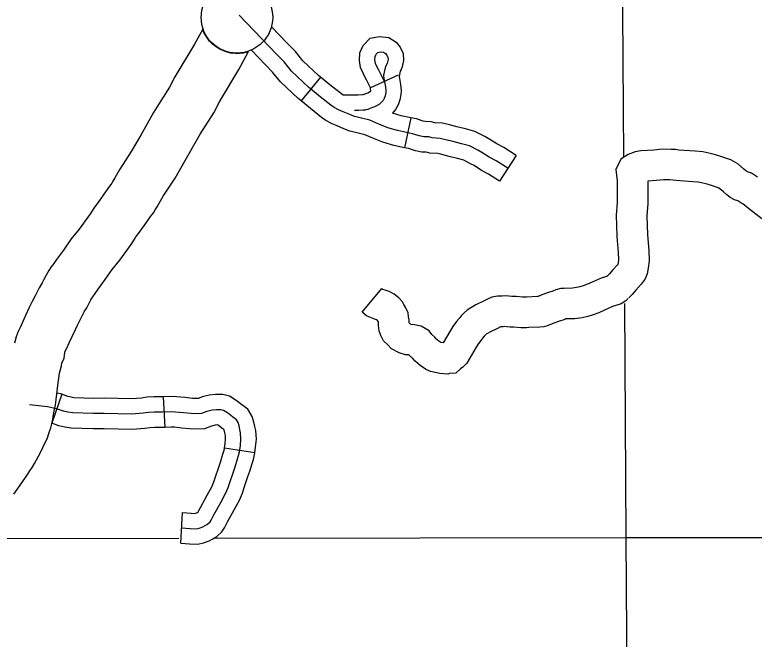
# Model space of a CAD drawing. Extents: x 1377389 to 1380723, y 1168351 to 1170484.
# Drawn here: x 1378928.7 to 1379001.1, y 1169417.1 to 1169478.2 of the extents above; entities that cross this region are included whole.
import ezdxf

# ---------------------------------------------------------------- set-up
doc = ezdxf.new("R2010")
doc.units = 0
doc.layers.add('B_Fill', color=7, linetype='Continuous')

msp = doc.modelspace()

# ---------------------------------------------------------------- linework, layer by layer
at = {"layer": 'B_Fill'}
for p, q in [((1378958.65, 1169472.081), (1378956.728, 1169469.777)), ((1378966.25, 1169472.295), (1378963.526, 1169471.039)), ((1378967.486, 1169468.112), (1378966.86, 1169465.178)), ((1378977.79, 1169464.424), (1378976.164, 1169461.902)), ((1378986.698, 1169452.592), (1378986.771, 1169452.66)), ((1378933.312, 1169441.036), (1378932.346, 1169438.196)), ((1378943.248, 1169440.782), (1378943.391, 1169437.786)), ((1378952.2, 1169435.3), (1378949.234, 1169435.751)), ((1378944.948, 1169426.454), (1378945.139, 1169429.448))]:
    msp.add_line(p, q, dxfattribs=at)
for points in [[(1378988.078, 1169497.632), (1378988.293, 1169464.246)], [(1378976.977, 1169463.163), (1378975.825, 1169463.906), (1378975.141, 1169464.258), (1378974.438, 1169464.707), (1378974.028, 1169464.942), (1378973.208, 1169465.352), (1378972.446, 1169465.567), (1378971.606, 1169465.782), (1378970.884, 1169465.958), (1378970.356, 1169466.095), (1378969.575, 1169466.134), (1378969.224, 1169466.232), (1378968.736, 1169466.251), (1378968.306, 1169466.33), (1378967.642, 1169466.545), (1378966.177, 1169466.857), (1378965.22, 1169467.131), (1378964.331, 1169467.493), (1378963.466, 1169467.873), (1378962.664, 1169468.063), (1378961.968, 1169468.232), (1378961.504, 1169468.422), (1378960.851, 1169468.697), (1378960.408, 1169468.887), (1378959.965, 1169469.119), (1378959.648, 1169469.351), (1378958.594, 1169470.174), (1378957.455, 1169471.124), (1378955.81, 1169472.665), (1378955.072, 1169473.594), (1378954.312, 1169474.354), (1378950.688, 1169478.154)], [(1378958.65, 1169472.081), (1378958.449, 1169472.249), (1378956.916, 1169473.685), (1378956.193, 1169474.594), (1378955.386, 1169475.402), (1378953.832, 1169477.031)], [(1378947.102, 1169476.802), (1378946.303, 1169475.305), (1378944.374, 1169472.121), (1378943.84, 1169471.096), (1378942.626, 1169469.16), (1378942.291, 1169468.617), (1378941.037, 1169466.42), (1378940.114, 1169464.801), (1378939.003, 1169463.068), (1378938.5, 1169462.24), (1378938.317, 1169461.901), (1378938.199, 1169461.713), (1378938.114, 1169461.57), (1378937.897, 1169461.273), (1378937.355, 1169460.52), (1378936.834, 1169459.779), (1378936.512, 1169459.376), (1378936.215, 1169458.919), (1378936.122, 1169458.755), (1378936.021, 1169458.612), (1378935.014, 1169457.212), (1378934.242, 1169456.262), (1378933.464, 1169455.155), (1378932.808, 1169454.237), (1378932.521, 1169453.834), (1378932.282, 1169453.505), (1378932.027, 1169453.144), (1378931.767, 1169452.689), (1378931.553, 1169452.276), (1378931.383, 1169451.947), (1378931.099, 1169451.474), (1378930.713, 1169450.67), (1378930.414, 1169450.129), (1378930.119, 1169449.539), (1378929.761, 1169448.743), (1378929.506, 1169448.176), (1378929.261, 1169447.658), (1378929.045, 1169447.188), (1378928.848, 1169446.673), (1378928.681, 1169446.028)], [(1378951.594, 1169474.598), (1378951.542, 1169474.568), (1378951.481, 1169474.546), (1378951.365, 1169474.513), (1378951.099, 1169474.448), (1378950.713, 1169474.394), (1378950.294, 1169474.394), (1378949.867, 1169474.448), (1378949.489, 1169474.543), (1378949.15, 1169474.658), (1378948.778, 1169474.828), (1378948.406, 1169475.058), (1378948.068, 1169475.329), (1378947.784, 1169475.613), (1378947.493, 1169475.992), (1378947.229, 1169476.453), (1378947.102, 1169476.802)], [(1378963.526, 1169471.039), (1378963.341, 1169471.439), (1378963.129, 1169471.816), (1378962.986, 1169472.119), (1378962.796, 1169472.482), (1378962.558, 1169473.019), (1378962.46, 1169473.735), (1378962.498, 1169474.458), (1378962.816, 1169475.201), (1378963.507, 1169475.892), (1378964.42, 1169476.075), (1378965.327, 1169475.986), (1378966.027, 1169475.518), (1378966.425, 1169475.027), (1378966.711, 1169474.406), (1378966.773, 1169473.724), (1378966.627, 1169473.102), (1378966.525, 1169472.842), (1378966.442, 1169472.663), (1378966.397, 1169472.502), (1378966.319, 1169472.16), (1378966.479, 1169471.36), (1378966.531, 1169470.784), (1378966.511, 1169470.405), (1378966.413, 1169469.878), (1378966.233, 1169469.367), (1378965.992, 1169468.934), (1378965.67, 1169468.563)], [(1378956.728, 1169469.777), (1378956.461, 1169470), (1378954.704, 1169471.646), (1378953.95, 1169472.594), (1378953.239, 1169473.306), (1378951.868, 1169474.744)], [(1378928.622, 1169431.244), (1378929.687, 1169432.794), (1378929.947, 1169433.176), (1378930.182, 1169433.529), (1378930.4, 1169433.881), (1378930.631, 1169434.262), (1378930.83, 1169434.614), (1378931.041, 1169434.971), (1378931.272, 1169435.412), (1378931.453, 1169435.825), (1378931.559, 1169436.048), (1378931.712, 1169436.355), (1378931.899, 1169436.79), (1378932.046, 1169437.189), (1378932.138, 1169437.484), (1378932.223, 1169437.757), (1378932.329, 1169438.139), (1378932.422, 1169438.589), (1378932.515, 1169439.069), (1378932.604, 1169439.54), (1378932.685, 1169439.965), (1378932.771, 1169440.534), (1378932.936, 1169441.883), (1378933.094, 1169443.108), (1378933.268, 1169443.832), (1378933.304, 1169444.094), (1378933.552, 1169444.59), (1378933.61, 1169445.117), (1378933.618, 1169445.148), (1378933.657, 1169445.25), (1378933.793, 1169445.544), (1378934.047, 1169446.084), (1378934.32, 1169446.691), (1378934.637, 1169447.394), (1378934.841, 1169447.802), (1378935.158, 1169448.378), (1378935.506, 1169449.101), (1378935.751, 1169449.509), (1378935.991, 1169449.974), (1378936.159, 1169450.296), (1378936.251, 1169450.457), (1378936.348, 1169450.595), (1378936.579, 1169450.912), (1378936.878, 1169451.332), (1378937.544, 1169452.265), (1378938.233, 1169453.244), (1378938.988, 1169454.174), (1378940.094, 1169455.711), (1378940.345, 1169456.068), (1378940.486, 1169456.315), (1378940.571, 1169456.446), (1378940.836, 1169456.777), (1378941.43, 1169457.622), (1378941.945, 1169458.338), (1378942.286, 1169458.805), (1378942.464, 1169459.103), (1378942.64, 1169459.384), (1378942.839, 1169459.751), (1378943.245, 1169460.421), (1378944.394, 1169462.213), (1378945.38, 1169463.943), (1378946.591, 1169466.064), (1378946.872, 1169466.519), (1378948.182, 1169468.609), (1378948.734, 1169469.669), (1378950.65, 1169472.83), (1378951.594, 1169474.598)], [(1378964.888, 1169471.667), (1378964.678, 1169472.123), (1378964.462, 1169472.504), (1378964.33, 1169472.786), (1378964.148, 1169473.134), (1378964.015, 1169473.433), (1378963.965, 1169473.798), (1378963.982, 1169474.113), (1378964.081, 1169474.345), (1378964.247, 1169474.51), (1378964.495, 1169474.56), (1378964.806, 1169474.53), (1378965.005, 1169474.397), (1378965.141, 1169474.229), (1378965.241, 1169474.013), (1378965.257, 1169473.831), (1378965.191, 1169473.549), (1378965.145, 1169473.432), (1378965.03, 1169473.183), (1378964.943, 1169472.869), (1378964.81, 1169472.289), (1378964.827, 1169471.974), (1378964.992, 1169471.145), (1378965.027, 1169470.757), (1378965.018, 1169470.582), (1378964.959, 1169470.266), (1378964.86, 1169469.985), (1378964.757, 1169469.799), (1378964.645, 1169469.67), (1378964.395, 1169469.439), (1378964.107, 1169469.275), (1378963.845, 1169469.159), (1378963.717, 1169469.106), (1378963.402, 1169468.973), (1378963.277, 1169468.928), (1378963.087, 1169468.891), (1378963.001, 1169468.87), (1378962.815, 1169468.852), (1378962.367, 1169468.831), (1378961.967, 1169468.826)], [(1378960.852, 1169470.314), (1378959.536, 1169471.342), (1378958.65, 1169472.081)], [(1378963.486, 1169471.031), (1378963.506, 1169470.931), (1378963.522, 1169470.744), (1378963.507, 1169470.661), (1378963.503, 1169470.657), (1378963.431, 1169470.616), (1378963.253, 1169470.538), (1378963.137, 1169470.489), (1378962.872, 1169470.377), (1378962.924, 1169470.388)], [(1378966.86, 1169465.178), (1378965.814, 1169465.401), (1378964.73, 1169465.711), (1378963.746, 1169466.112), (1378962.987, 1169466.445), (1378962.315, 1169466.605), (1378961.505, 1169466.801), (1378960.93, 1169467.037), (1378960.265, 1169467.316), (1378959.763, 1169467.531), (1378959.168, 1169467.843), (1378958.743, 1169468.155), (1378957.652, 1169469.007), (1378956.728, 1169469.777)], [(1378962.924, 1169470.388), (1378962.761, 1169470.356), (1378962.746, 1169470.352), (1378962.708, 1169470.348), (1378962.323, 1169470.33), (1378960.852, 1169470.314)], [(1378967.486, 1169468.112), (1378966.541, 1169468.314), (1378965.67, 1169468.563)], [(1378977.79, 1169464.424), (1378976.576, 1169465.206), (1378975.89, 1169465.559), (1378975.215, 1169465.991), (1378974.736, 1169466.265), (1378973.752, 1169466.757), (1378972.836, 1169467.016), (1378971.97, 1169467.238), (1378971.25, 1169467.413), (1378970.585, 1169467.585), (1378969.817, 1169467.624), (1378969.458, 1169467.724), (1378968.901, 1169467.746), (1378968.673, 1169467.787), (1378968.031, 1169467.995), (1378967.486, 1169468.112)], [(1378976.164, 1169461.902), (1378975.073, 1169462.606), (1378974.392, 1169462.956), (1378973.661, 1169463.424), (1378973.319, 1169463.619), (1378972.663, 1169463.947), (1378972.056, 1169464.119), (1378971.243, 1169464.327), (1378970.518, 1169464.503), (1378970.128, 1169464.605), (1378969.334, 1169464.644), (1378968.99, 1169464.74), (1378968.57, 1169464.757), (1378967.939, 1169464.872), (1378967.253, 1169465.094), (1378966.86, 1169465.178)], [(1379001.423, 1169462.304), (1379000.814, 1169462.676), (1379000.429, 1169462.822), (1379000.358, 1169462.861), (1379000.266, 1169462.927), (1379000.048, 1169463.116), (1378999.492, 1169463.598), (1378998.805, 1169463.999), (1378997.924, 1169464.303), (1378997.286, 1169464.489), (1378996.637, 1169464.661), (1378996.052, 1169464.788), (1378995.309, 1169464.845), (1378993.725, 1169464.953), (1378993.393, 1169464.99), (1378992.945, 1169465.019), (1378992.108, 1169465.033), (1378991.25, 1169464.954), (1378989.979, 1169464.864), (1378989.432, 1169464.766), (1378988.738, 1169464.514), (1378988.037, 1169464.046), (1378987.547, 1169463.064), (1378987.688, 1169461.929), (1378987.677, 1169459.829), (1378987.59, 1169458.578), (1378987.629, 1169456.478), (1378987.777, 1169454.91), (1378987.806, 1169454.242), (1378987.76, 1169453.91), (1378987.726, 1169453.756), (1378987.697, 1169453.716), (1378987.23, 1169453.191), (1378986.928, 1169452.821), (1378986.698, 1169452.592)], [(1379001.819, 1169458.225), (1379000.541, 1169459.226), (1379000.133, 1169459.562), (1379000.019, 1169459.649), (1378999.88, 1169459.731), (1378999.489, 1169459.97), (1378999.167, 1169460.092), (1378998.75, 1169460.322), (1378998.403, 1169460.573), (1378998.085, 1169460.847), (1378997.739, 1169461.147), (1378997.547, 1169461.259), (1378997.014, 1169461.443), (1378996.481, 1169461.599), (1378995.935, 1169461.744), (1378995.618, 1169461.812), (1378995.092, 1169461.853), (1378993.457, 1169461.964), (1378993.131, 1169462.001), (1378992.823, 1169462.021), (1378992.221, 1169462.031), (1378991.494, 1169461.964), (1378990.688, 1169461.907), (1378990.676, 1169459.717), (1378990.592, 1169458.502), (1378990.627, 1169456.647), (1378990.771, 1169455.116), (1378990.815, 1169454.099), (1378990.715, 1169453.382), (1378990.595, 1169452.83), (1378990.408, 1169452.332), (1378990.023, 1169451.818), (1378989.514, 1169451.245), (1378989.156, 1169450.807), (1378988.821, 1169450.471)], [(1378986.771, 1169452.66), (1378986.719, 1169452.615), (1378986.617, 1169452.581), (1378986.116, 1169452.419), (1378985.228, 1169452.013), (1378984.766, 1169451.815), (1378984.354, 1169451.663), (1378984.011, 1169451.554), (1378983.702, 1169451.48), (1378983.293, 1169451.427), (1378982.477, 1169451.408), (1378982.154, 1169451.389), (1378981.667, 1169451.28), (1378981.384, 1169451.139), (1378980.955, 1169450.993), (1378980.286, 1169450.762), (1378979.935, 1169450.626), (1378979.89, 1169450.612), (1378979.865, 1169450.609), (1378978.808, 1169450.557), (1378978.636, 1169450.54), (1378978.396, 1169450.54), (1378977.787, 1169450.599), (1378977.367, 1169450.621), (1378977.074, 1169450.64), (1378976.73, 1169450.668), (1378976.406, 1169450.654), (1378975.966, 1169450.64), (1378975.407, 1169450.536), (1378974.984, 1169450.355), (1378974.639, 1169450.177), (1378973.825, 1169449.797), (1378973.334, 1169449.516), (1378972.989, 1169449.264), (1378972.662, 1169448.985), (1378972.414, 1169448.72), (1378972.199, 1169448.468), (1378971.953, 1169448.162), (1378971.596, 1169447.69), (1378971.291, 1169447.178), (1378970.633, 1169446.069), (1378970.419, 1169446.113), (1378970.222, 1169446.248), (1378970.024, 1169446.416), (1378969.966, 1169446.461), (1378969.815, 1169446.634), (1378969.518, 1169446.907), (1378969.286, 1169447.239), (1378968.485, 1169447.701), (1378967.824, 1169447.852), (1378967.521, 1169447.876), (1378967.45, 1169447.898), (1378967.432, 1169447.907), (1378967.384, 1169447.959), (1378967.315, 1169448.027), (1378967.305, 1169448.336), (1378967.263, 1169448.616), (1378967.206, 1169448.999), (1378966.987, 1169449.51), (1378966.78, 1169449.816), (1378966.648, 1169450.08), (1378966.287, 1169450.484), (1378965.86, 1169450.852), (1378965.367, 1169451.099), (1378964.959, 1169451.223), (1378964.735, 1169451.302), (1378964.629, 1169451.388)], [(1378988.748, 1169450.403), (1378988.506, 1169450.192), (1378988.063, 1169449.896), (1378987.542, 1169449.728), (1378987.206, 1169449.618), (1378986.442, 1169449.27), (1378985.878, 1169449.028), (1378985.328, 1169448.825), (1378984.813, 1169448.661), (1378984.244, 1169448.525), (1378983.523, 1169448.432), (1378982.636, 1169448.411), (1378982.544, 1169448.364), (1378981.927, 1169448.154), (1378981.32, 1169447.945), (1378980.918, 1169447.789), (1378980.482, 1169447.656), (1378980.089, 1169447.617), (1378979.032, 1169447.564), (1378978.786, 1169447.54), (1378978.251, 1169447.54), (1378977.563, 1169447.606), (1378977.188, 1169447.626), (1378976.854, 1169447.648), (1378976.675, 1169447.663), (1378976.518, 1169447.656), (1378976.288, 1169447.649), (1378976.282, 1169447.648), (1378976.266, 1169447.64), (1378975.963, 1169447.484), (1378975.207, 1169447.131), (1378974.966, 1169446.993), (1378974.851, 1169446.909), (1378974.738, 1169446.812), (1378974.652, 1169446.72), (1378974.51, 1169446.554), (1378974.317, 1169446.315), (1378974.089, 1169446.013), (1378973.87, 1169445.646), (1378972.948, 1169444.092), (1378972.557, 1169443.7), (1378972.353, 1169443.544), (1378971.888, 1169443.118), (1378971.269, 1169443.076), (1378971.095, 1169443.011), (1378970.301, 1169443.074), (1378969.407, 1169443.258), (1378968.926, 1169443.499), (1378968.4, 1169443.86), (1378968.135, 1169444.084), (1378967.894, 1169444.271), (1378967.661, 1169444.54), (1378967.284, 1169444.886), (1378966.958, 1169444.912), (1378966.331, 1169445.102), (1378965.588, 1169445.477), (1378965.232, 1169445.868), (1378964.803, 1169446.282), (1378964.544, 1169446.801), (1378964.374, 1169447.267), (1378964.321, 1169447.784), (1378964.312, 1169448.067), (1378964.304, 1169448.122), (1378964.185, 1169448.297), (1378964.17, 1169448.327), (1378964.027, 1169448.371), (1378963.54, 1169448.541), (1378963.137, 1169448.731), (1378962.724, 1169449.071), (1378964.629, 1169451.388)], [(1378988.386, 1169449.929), (1378988.534, 1169427.004)], [(1378933.313, 1169441.036), (1378933.188, 1169441.079), (1378932.862, 1169441.143)], [(1378943.248, 1169440.782), (1378943.109, 1169440.776), (1378942.327, 1169440.776), (1378941.663, 1169440.744), (1378941.124, 1169440.673), (1378940.126, 1169440.589), (1378937.45, 1169440.668), (1378936.389, 1169440.642), (1378934.506, 1169440.707), (1378934.222, 1169440.747), (1378933.914, 1169440.831), (1378933.312, 1169441.036)], [(1378952.2, 1169435.3), (1378952.286, 1169435.862), (1378952.354, 1169436.646), (1378952.297, 1169437.488), (1378952.196, 1169437.891), (1378952.122, 1169438.306), (1378951.948, 1169438.878), (1378951.534, 1169439.569), (1378950.928, 1169440.008), (1378950.388, 1169440.446), (1378949.725, 1169440.858), (1378949.064, 1169441.032), (1378948.372, 1169441.032), (1378947.749, 1169440.954), (1378947.066, 1169440.774), (1378946.68, 1169440.629), (1378946.381, 1169440.616), (1378946.093, 1169440.635), (1378945.392, 1169440.713), (1378944.55, 1169440.8), (1378943.979, 1169440.817), (1378943.248, 1169440.782)], [(1378945.044, 1169427.951), (1378945.892, 1169427.897), (1378946.485, 1169427.87), (1378946.754, 1169427.937), (1378947.118, 1169428.058), (1378947.334, 1169428.18), (1378947.576, 1169428.328), (1378947.832, 1169428.557), (1378947.94, 1169428.719), (1378948.061, 1169428.962), (1378948.209, 1169429.245), (1378948.869, 1169430.458), (1378949.341, 1169431.321), (1378949.597, 1169431.914), (1378949.758, 1169432.386), (1378950.109, 1169433.438), (1378950.27, 1169433.95), (1378950.513, 1169434.732), (1378950.62, 1169435.056), (1378950.701, 1169435.42), (1378950.796, 1169436.04), (1378950.849, 1169436.66), (1378950.809, 1169437.253), (1378950.728, 1169437.577), (1378950.661, 1169437.954), (1378950.567, 1169438.265), (1378950.405, 1169438.534), (1378950.014, 1169438.817), (1378949.516, 1169439.222), (1378949.125, 1169439.464), (1378948.869, 1169439.532), (1378948.465, 1169439.532), (1378948.034, 1169439.478), (1378947.522, 1169439.343), (1378946.983, 1169439.141), (1378946.364, 1169439.114), (1378945.96, 1169439.141), (1378945.232, 1169439.222), (1378944.451, 1169439.303), (1378943.993, 1169439.316), (1378943.144, 1169439.276), (1378942.363, 1169439.276), (1378941.797, 1169439.249), (1378941.285, 1169439.181), (1378940.167, 1169439.087), (1378937.446, 1169439.168), (1378936.382, 1169439.141), (1378934.376, 1169439.211), (1378933.917, 1169439.275), (1378933.472, 1169439.397), (1378932.799, 1169439.626), (1378931.91, 1169439.802), (1378930.144, 1169439.99)], [(1378943.391, 1169437.786), (1378943.18, 1169437.776), (1378942.399, 1169437.776), (1378941.931, 1169437.753), (1378941.446, 1169437.69), (1378940.208, 1169437.585), (1378937.443, 1169437.667), (1378936.375, 1169437.64), (1378934.245, 1169437.714), (1378933.613, 1169437.803), (1378933.031, 1169437.963), (1378932.346, 1169438.196)], [(1378949.234, 1169435.751), (1378949.305, 1169436.218), (1378949.345, 1169436.674), (1378949.322, 1169437.019), (1378949.26, 1169437.263), (1378949.21, 1169437.548), (1378949.101, 1169437.627), (1378948.644, 1169437.998), (1378948.589, 1169438.032), (1378948.559, 1169438.032), (1378948.319, 1169438.002), (1378947.978, 1169437.912), (1378947.287, 1169437.653), (1378946.346, 1169437.612), (1378945.827, 1169437.646), (1378945.072, 1169437.73), (1378944.351, 1169437.805), (1378944.007, 1169437.815), (1378943.391, 1169437.786)], [(1378945.139, 1169429.448), (1378945.974, 1169429.395), (1378946.334, 1169429.378), (1378946.334, 1169429.378), (1378946.507, 1169429.436), (1378946.574, 1169429.474), (1378946.669, 1169429.532), (1378946.725, 1169429.645), (1378946.886, 1169429.951), (1378947.552, 1169431.176), (1378947.991, 1169431.979), (1378948.196, 1169432.455), (1378948.337, 1169432.866), (1378948.682, 1169433.901), (1378948.839, 1169434.398), (1378949.085, 1169435.191), (1378949.173, 1169435.456), (1378949.226, 1169435.695), (1378949.234, 1169435.751)], [(1378944.949, 1169426.454), (1378945.811, 1169426.399), (1378946.636, 1169426.361), (1378947.174, 1169426.496), (1378947.729, 1169426.681), (1378948.093, 1169426.886), (1378948.475, 1169427.12), (1378948.975, 1169427.567), (1378949.24, 1169427.965), (1378949.397, 1169428.279), (1378949.533, 1169428.539), (1378950.186, 1169429.74), (1378950.69, 1169430.663), (1378950.997, 1169431.373), (1378951.179, 1169431.906), (1378951.535, 1169432.975), (1378951.702, 1169433.502), (1378951.941, 1169434.273), (1378952.068, 1169434.655), (1378952.177, 1169435.144), (1378952.2, 1169435.3)], [(1378948.188, 1169426.95), (1378988.534, 1169427.004)], [(1378988.534, 1169427.004), (1379095.666, 1169427.011)], [(1378988.534, 1169427.004), (1378989.059, 1169351.187)], [(1378925.794, 1169426.92), (1378944.752, 1169426.946)]]:
    msp.add_lwpolyline(points, dxfattribs=at)
msp.add_circle((1378950.454, 1169477.946), 3.5, dxfattribs=at)

doc.saveas('drawing.dxf')
